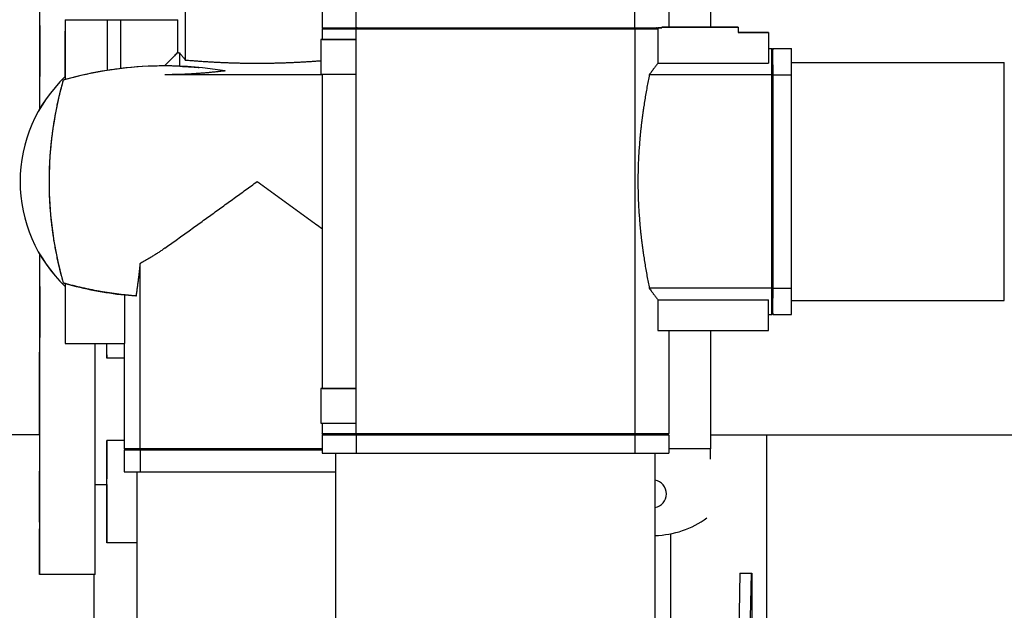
# Model space of a CAD drawing. Extents: x -89225 to 110569, y 13360 to 87647.
# Tile 355 of 478: x 42233 to 42659, y 84432 to 84688. Entities that reach past the tile are written whole.
import ezdxf

# ---------------------------------------------------------------- set-up
doc = ezdxf.new("R2010")
doc.units = 0
doc.layers.add('Iv-Lines 035', color=4, linetype='Continuous')

# ---------------------------------------------------------------- blocks, each defined once
blk = doc.blocks.new('Leidingwerk beluchtingsinstallatie')
for p, q in [((1289853.14, -919502.6), (1289853.14, -919549.28)), ((1289626.06, -919511.48), (1289626.06, -919563.43)), ((1289685.18, -919541.48), (1289685.18, -919549.48)), ((1289699.97, -919549.48), (1289699.97, -919541.48)), ((1289820.4, -919549.48), (1289820.4, -919541.48)), ((1289835.18, -919541.48), (1289835.18, -919549.28)), ((1289574.14, -919545.98), (1289574.13, -919545.98)), ((1289574.13, -919545.98), (1289574.13, -919571.87)), ((1289574.14, -919545.98), (1289592.25, -919545.98)), ((1289574.14, -919545.98), (1289574.14, -919571.87)), ((1289592.25, -919545.98), (1289597.98, -919545.98)), ((1289592.25, -919545.98), (1289592.25, -919567.93)), ((1289597.98, -919545.98), (1289622.81, -919545.98)), ((1289597.98, -919545.98), (1289597.98, -919567.13)), ((1289622.81, -919560.16), (1289622.81, -919545.98)), ((1289685.68, -919549.48), (1289685.18, -919549.98)), ((1289832.12, -919549.48), (1289830.38, -919549.48)), ((1289832.12, -919549.48), (1289832.12, -919549.28)), ((1289865.18, -919549.28), (1289832.12, -919549.28)), ((1289835.18, -919549.28), (1289865.17, -919549.28)), ((1289865.18, -919549.28), (1289865.17, -919549.28)), ((1289865.18, -919549.28), (1289865.18, -919551.48)), ((1289574.12, -919570.62), (1289574.12, -919550.98)), ((1289685.18, -919549.98), (1289685.18, -919554.48)), ((1289699.97, -919724.98), (1289699.97, -919549.98)), ((1289820.4, -919549.98), (1289820.4, -919724.98)), ((1289830.38, -919549.98), (1289830.38, -919564.81)), ((1289865.18, -919551.48), (1289878.17, -919551.48)), ((1289878.18, -919551.48), (1289865.18, -919551.48)), ((1289878.17, -919551.48), (1289878.18, -919551.48)), ((1289878.18, -919551.48), (1289878.18, -919564.81)), ((1289684.69, -919554.48), (1289684.67, -919554.48)), ((1289685.18, -919554.48), (1289684.67, -919554.48)), ((1289684.67, -919554.48), (1289684.67, -919569.48)), ((1289699.86, -919554.48), (1289684.69, -919554.48)), ((1289684.69, -919554.48), (1289684.69, -919569.48)), ((1289699.86, -919554.48), (1289699.86, -919569.48)), ((1289878.18, -919558.48), (1289879.68, -919558.48)), ((1289880.18, -919558.98), (1289879.68, -919558.48)), ((1289880.18, -919558.48), (1289888.18, -919558.48)), ((1289617.14, -919565.98), (1289617.14, -919565.89)), ((1289617.14, -919565.98), (1289617.14, -919565.98)), ((1289830.38, -919564.81), (1289878.18, -919564.81)), ((1289888.18, -919564.48), (1289980.18, -919564.48)), ((1289685.18, -919569.79), (1289617.14, -919569.79)), ((1289632.09, -919566.68), (1289632.1, -919566.68)), ((1289632.09, -919566.68), (1289632.09, -919566.68)), ((1289684.67, -919569.48), (1289684.69, -919569.48)), ((1289684.69, -919569.48), (1289699.86, -919569.48)), ((1289685.18, -919569.48), (1289685.18, -919705.48)), ((1289879.69, -919569.79), (1289826.7, -919569.79)), ((1289880.19, -919569.79), (1289888.19, -919569.79)), ((1289573.27, -919572.11), (1289573.26, -919572.11)), ((1289574.14, -919571.87), (1289574.13, -919571.87)), ((1289606.51, -919731.48), (1289606.51, -919651.42)), ((1289573.27, -919659.85), (1289573.26, -919659.85)), ((1289574.14, -919660.09), (1289574.13, -919660.09)), ((1289574.13, -919660.09), (1289574.13, -919685.98)), ((1289574.14, -919660.09), (1289574.14, -919685.98)), ((1289879.69, -919662.18), (1289826.7, -919662.18)), ((1289880.19, -919662.18), (1289888.19, -919662.18)), ((1289599.73, -919665.03), (1289599.73, -919685.98)), ((1289602.19, -919665.28), (1289602.19, -919665.28)), ((1289830.38, -919667.16), (1289830.38, -919680.48)), ((1289830.38, -919667.16), (1289878.18, -919667.16)), ((1289878.18, -919680.48), (1289878.18, -919667.16)), ((1289888.18, -919667.48), (1289980.18, -919667.48)), ((1289878.18, -919673.48), (1289879.68, -919673.48)), ((1289880.18, -919672.98), (1289879.68, -919673.48)), ((1289880.18, -919673.48), (1289888.18, -919673.48)), ((1289830.38, -919680.48), (1289878.18, -919680.48)), ((1289835.18, -919680.48), (1289835.18, -919724.98)), ((1289853.14, -919680.48), (1289853.14, -919731.6)), ((1289574.14, -919685.98), (1289574.13, -919685.98)), ((1289574.14, -919685.98), (1289599.73, -919685.98)), ((1289592.09, -919690.9), (1289592.09, -919685.98)), ((1289599.63, -919685.98), (1289599.63, -919731.48)), ((1289599.63, -919692.42), (1289592.1, -919692.42)), ((1289684.67, -919705.48), (1289684.69, -919705.48)), ((1289684.67, -919705.48), (1289684.67, -919720.48)), ((1289685.18, -919705.48), (1289684.67, -919705.48)), ((1289684.69, -919705.48), (1289684.69, -919720.48)), ((1289699.86, -919705.48), (1289684.69, -919705.48)), ((1289699.86, -919705.48), (1289699.86, -919720.48)), ((1289684.67, -919720.48), (1289684.69, -919720.48)), ((1289684.69, -919720.48), (1289699.86, -919720.48)), ((1289685.18, -919720.48), (1289685.18, -919724.98)), ((1289563.07, -919725.51), (1289337.75, -919725.51)), ((1289599.63, -919727.93), (1289592.08, -919727.93)), ((1289592.08, -919727.93), (1289592.08, -919744.59)), ((1289685.68, -919725.48), (1289685.18, -919724.98)), ((1289685.18, -919725.48), (1289685.18, -919733.48)), ((1289700, -919725.48), (1289700, -919733.48)), ((1289820.43, -919725.48), (1289820.43, -919733.48)), ((1289834.68, -919725.48), (1289835.18, -919724.98)), ((1289835.18, -919725.48), (1289835.18, -919733.48)), ((1289853.14, -919725.51), (1293331.3, -919725.51)), ((1289877.35, -919725.51), (1289877.35, -919985.35)), ((1289600.13, -919731.98), (1289599.63, -919731.48)), ((1289599.63, -919731.98), (1289599.63, -919741.48)), ((1289606.51, -919731.98), (1289606.51, -919741.48)), ((1289853.14, -919731.6), (1289835.18, -919731.6)), ((1289853.14, -919736.11), (1289853.14, -919731.6)), ((1289691.18, -919831.48), (1289691.18, -919733.48)), ((1289829.18, -919831.48), (1289829.18, -919733.48)), ((1289592.08, -919743.24), (1289592.08, -919743.24)), ((1289592.08, -919743.24), (1289592.08, -919743.24)), ((1289592.08, -919759.9), (1289592.08, -919743.24)), ((1289605.13, -919741.48), (1289605.13, -919883.98)), ((1289587.09, -919746.97), (1289592.08, -919746.97)), ((1289592.06, -919746.97), (1289592.06, -919759.9)), ((1289836.05, -919985.35), (1289836.05, -919768.31)), ((1289592.08, -919772.24), (1289592.06, -919772.24)), ((1289605.13, -919772.25), (1289592.08, -919772.25)), ((1289587.07, -919785.97), (1289563.07, -919785.97)), ((1289586.49, -919785.97), (1289586.49, -919905.89)), ((1289865.88, -919785.35), (1289861.94, -919975.35)), ((1289865.88, -919785.35), (1289870.88, -919785.35)), ((1289866.94, -919975.35), (1289870.88, -919785.35)), ((1289870.88, -919785.35), (1289871.04, -919785.35)), ((1289871.04, -919785.35), (1289871.04, -919820.35))]:
    blk.add_line(p, q)
for centre, radius, start, end in [((1289617.14, -919725.98), 160, 90, 96.8768), ((1289617.12, -919615.98), 62.5, 133.4579, 226.5421), ((1289617.12, -919615.98), 62.5, 133.4578, 226.5422), ((1289617.12, -919615.98), 62.5, 133.4563, 226.5437), ((1289617.12, -919615.98), 62.5, 133.4562, 226.5438), ((1289617.12, -919615.98), 62.5, 133.4544, 226.5456), ((1289617.13, -919615.98), 62.5, 133.4626, 226.5374), ((1289617.14, -919725.98), 160, 98.9491, 105.5899), ((1289617.14, -919505.98), 160, 254.4101, 263.7548), ((1289828.14, -919751.1), 6, 279.9368, 80.0632), ((1289828.14, -919729.1), 40, 271.4832, 305.9902)]:
    blk.add_arc(centre, radius, start, end)
for centre, major_axis, ratio, start_param, end_param in [((1289563.07, -919615.97), (0, 170), 0.000191, 4.898363, 7.153805), ((1289563.07, -919615.97), (0, 109.55), 0.000191, 5.003219, 6.296697), ((1289747.13, -919545.98), (-125, 0), 0.000018, 0.000011, 0.104391), ((1289815.18, -919549.48), (-130, 0), 0.000018, 6.283185, 6.764961), ((1289760.17, -919549.48), (-130, 0), 0.000018, 1.08954, 2.052711), ((1289705.18, -919549.48), (130, 0), 0.000018, 5.80179, 6.065933), ((1289760.18, -919549.28), (80, 0), 0.000018, 5.83056, 6.638607), ((1289586.12, -919550.98), (-12, 0), 0.000018, 6.232718, 6.333652), ((1289815.18, -919549.98), (-130, 0), 0.000018, 6.283167, 6.764961), ((1289760.17, -919549.98), (-130, 0), 0.000018, 1.08954, 2.052711), ((1289705.18, -919549.98), (130, 0), 0.000018, 5.801792, 6.010783), ((1289815.18, -919554.48), (-130, 0), 0.000018, 0, 0.47992), ((1289880.18, -919658.48), (0, 100), 0.000191, 5.803007, 6.383036), ((1289623.63, -919658.48), (0, 100), 0.000191, 5.889945, 6.08888), ((1289879.68, -919658.48), (0, 100), 0.000191, 5.803007, 6.283185), ((1289880.18, -919658.48), (0, 99.5), 0.000191, 5.804591, 6.282994), ((1289888.18, -919658.48), (0, 100), 0.000191, 5.803007, 6.283185), ((1289617.13, -919658.48), (0, 93.5), 0.000191, 6.136782, 6.143678), ((1289980.18, -919615.98), (0, 51.5), 0.000191, 3.141593, 6.283186), ((1289617.14, -919725.98), (159.86, -7.49), 0.999766, 1.737615, 1.773782), ((1289879.67, -919615.98), (0, -100), 0.000191, 1.09062, 2.05094), ((1289880.17, -919615.98), (0, -100), 0.000191, 1.09062, 2.05094), ((1289880.17, -919615.98), (0, -99.5), 0.000191, 1.092203, 2.049356), ((1289888.17, -919615.98), (0, -100), 0.000191, 1.09062, 2.05094), ((1289563.07, -919615.97), (0, -170), 0.000191, 5.412566, 7.667952), ((1289563.07, -919615.97), (0, -109.55), 0.000191, 6.269674, 7.563063), ((1289879.68, -919573.48), (0, -100), 0.000191, 0, 0.480142), ((1289880.18, -919573.48), (0, -100), 0.000191, 6.183335, 6.763327), ((1289880.18, -919573.48), (0, -99.5), 0.000191, 0.000191, 0.478558), ((1289888.18, -919573.48), (0, -100), 0.000191, 0, 0.480142), ((1289587.07, -919615.97), (0, -170), 0.000191, 0, 1.146367), ((1289592.1, -919672.42), (0, -20), 0.000191, 5.890468, 7.109086), ((1289815.18, -919705.48), (-130, 0), 0.000018, 6.283185, 6.763104), ((1289592.07, -919615.97), (0, -131), 0.000191, 0.23941, 0.545952), ((1289815.18, -919725.48), (-130, 0), 0.000018, 6.195468, 6.765377), ((1289815.18, -919724.98), (-130, 0), 0.000018, 6.283185, 6.764961), ((1289815.18, -919725.48), (-129.5, 0), 0.000018, 0.000018, 0.480566), ((1289760.17, -919724.98), (-130, 0), 0.000018, 1.08954, 2.052711), ((1289760.14, -919725.48), (-130, 0), 0.000018, 1.089956, 2.053127), ((1289760.17, -919725.48), (-129.5, 0), 0.000018, 1.09075, 2.0515), ((1289705.18, -919725.48), (129.5, 0), 0.000018, 5.803001, 6.283167), ((1289705.18, -919724.98), (130, 0), 0.000018, 5.801751, 6.283141), ((1289705.18, -919725.48), (130, 0), 0.000018, 5.802207, 6.370902), ((1289789.63, -919731.98), (-190, 0), 0.000018, 6.210639, 6.553108), ((1289789.63, -919731.48), (-190, 0), 0.000018, 6.283185, 6.553109), ((1289789.63, -919731.98), (-189.5, 0), 0.000018, 0.000018, 0.268427), ((1289657.11, -919731.48), (-190, 0), 0.000018, 1.301255, 1.719067), ((1289657.11, -919731.98), (-190, 0), 0.000018, 1.301255, 1.719067), ((1289657.11, -919731.98), (-189.5, 0), 0.000018, 1.302751, 1.719461), ((1289815.18, -919733.48), (-130, 0), 0.000018, 6.283185, 6.765377), ((1289760.14, -919733.48), (-130, 0), 0.000018, 1.089956, 2.053127), ((1289705.18, -919733.48), (130, 0), 0.000018, 5.802164, 6.283137), ((1289592.08, -919752.25), (0, -20), 0.000191, 5.10507, 8.246663), ((1289789.63, -919741.48), (-190, 0), 0.000018, 6.283185, 6.553109), ((1289657.11, -919741.48), (-190, 0), 0.000018, 1.301255, 1.751078), ((1289592.06, -919752.24), (0, -20), 0.000191, 4.445677, 7.461265), ((1289592.06, -919752.24), (0, -8.75), 0.000191, 4.065855, 8.50052)]:
    blk.add_ellipse(centre, major_axis=major_axis, ratio=ratio, start_param=start_param, end_param=end_param)
for centre in [(1289563.1, -919559.53), (1289563.1, -919672.42), (1289563.06, -919752.25), (1289563.08, -919752.25)]:
    blk.add_ellipse(centre, major_axis=(0, 11), ratio=0.000191)
for points, knots in [([(1289700.34, -919549.48), (1289700.31, -919549.53), (1289700.28, -919549.57), (1289700.25, -919549.61), (1289700.22, -919549.65), (1289700.19, -919549.69), (1289700.16, -919549.73), (1289700.13, -919549.78), (1289700.1, -919549.82), (1289700.07, -919549.86), (1289700.04, -919549.9), (1289700.01, -919549.94), (1289699.97, -919549.98)], [0.0000146, 0.0000146, 0.0000146, 0.0000146, 0.1810867, 0.1810867, 0.1810867, 0.3621733, 0.3621733, 0.3621733, 0.5432599, 0.5432599, 0.5432599, 0.7243464, 0.7243464, 0.7243464, 0.7243464]), ([(1289820.03, -919549.48), (1289820.06, -919549.53), (1289820.09, -919549.57), (1289820.12, -919549.61), (1289820.16, -919549.65), (1289820.19, -919549.69), (1289820.22, -919549.73), (1289820.25, -919549.78), (1289820.28, -919549.82), (1289820.31, -919549.86), (1289820.34, -919549.9), (1289820.37, -919549.94), (1289820.4, -919549.98)], [0.0000146, 0.0000146, 0.0000146, 0.0000146, 0.1810867, 0.1810867, 0.1810867, 0.3621733, 0.3621733, 0.3621733, 0.5432599, 0.5432599, 0.5432599, 0.7243465, 0.7243465, 0.7243465, 0.7243465]), ([(1289830.38, -919549.98), (1289830.34, -919549.94), (1289830.3, -919549.9), (1289830.25, -919549.86), (1289830.21, -919549.82), (1289830.17, -919549.78), (1289830.12, -919549.73), (1289830.08, -919549.69), (1289830.04, -919549.65), (1289829.99, -919549.61), (1289829.95, -919549.57), (1289829.91, -919549.53), (1289829.86, -919549.48)], [0, 0, 0, 0, 0.1802115, 0.1802115, 0.1802115, 0.360423, 0.360423, 0.360423, 0.5406344, 0.5406344, 0.5406344, 0.7207992, 0.7207992, 0.7207992, 0.7207992]), ([(1289622.81, -919560.16), (1289622.58, -919560.4), (1289622.34, -919560.64), (1289622.1, -919560.87), (1289621.87, -919561.11), (1289621.63, -919561.35), (1289621.39, -919561.59), (1289620.92, -919562.07), (1289620.45, -919562.54), (1289619.97, -919563.02), (1289619.5, -919563.5), (1289619.03, -919563.98), (1289618.56, -919564.46), (1289618.08, -919564.93), (1289617.61, -919565.41), (1289617.14, -919565.89)], [0, 0, 0, 0, 1.008357, 1.008357, 1.008357, 2.016714, 2.016714, 2.016714, 4.033427, 4.033427, 4.033427, 6.05014, 6.05014, 6.05014, 8.066854, 8.066854, 8.066854, 8.066854]), ([(1289622.81, -919560.16), (1289622.87, -919560.17), (1289622.93, -919560.19), (1289622.99, -919560.2), (1289623.05, -919560.22), (1289623.12, -919560.23), (1289623.19, -919560.25), (1289623.25, -919560.27), (1289623.33, -919560.29), (1289623.4, -919560.3), (1289623.48, -919560.32), (1289623.56, -919560.34), (1289623.64, -919560.36)], [0, 0, 0, 0, 1.590959, 1.590959, 1.590959, 3.182047, 3.182047, 3.182047, 4.773129, 4.773129, 4.773129, 6.364071, 6.364071, 6.364071, 6.364071]), ([(1289623.64, -919560.36), (1289623.72, -919560.46), (1289623.8, -919560.56), (1289623.88, -919560.67), (1289623.97, -919560.77), (1289624.05, -919560.88), (1289624.14, -919561), (1289624.23, -919561.11), (1289624.33, -919561.23), (1289624.42, -919561.35), (1289624.52, -919561.47), (1289624.62, -919561.6), (1289624.72, -919561.72), (1289624.82, -919561.85), (1289624.92, -919561.98), (1289625.03, -919562.12), (1289625.14, -919562.25), (1289625.25, -919562.39), (1289625.36, -919562.54), (1289625.47, -919562.68), (1289625.59, -919562.82), (1289625.7, -919562.97), (1289625.82, -919563.12), (1289625.94, -919563.27), (1289626.06, -919563.43)], [0, 0, 0, 0, 1.551741, 1.551741, 1.551741, 3.102621, 3.102621, 3.102621, 4.653133, 4.653133, 4.653133, 6.204427, 6.204427, 6.204427, 7.756316, 7.756316, 7.756316, 9.308569, 9.308569, 9.308569, 10.860941, 10.860941, 10.860941, 12.413173, 12.413173, 12.413173, 12.413173]), ([(1289643.27, -919568.13), (1289625.99, -919565.27), (1289608.34, -919565.28), (1289585.12, -919569.1), (1289579.12, -919570.45), (1289573.27, -919572.11)], [-47.47566, -47.47566, -47.47566, -47.47566, -42.243994, -42.243994, -40.379131, -40.379131, -40.379131, -40.379131]), ([(1289623.64, -919566.11), (1289623.27, -919566.1), (1289622.92, -919566.08), (1289622.57, -919566.07), (1289622.22, -919566.06), (1289621.88, -919566.05), (1289621.56, -919566.04), (1289621.23, -919566.03), (1289620.92, -919566.02), (1289620.61, -919566.02), (1289620.31, -919566.01), (1289620.02, -919566.01), (1289619.75, -919566), (1289619.61, -919566), (1289619.47, -919566), (1289619.34, -919566), (1289619.21, -919565.99), (1289619.08, -919565.99), (1289618.96, -919565.99), (1289618.83, -919565.99), (1289618.71, -919565.99), (1289618.6, -919565.99), (1289618.48, -919565.99), (1289618.37, -919565.98), (1289618.26, -919565.98), (1289618.15, -919565.98), (1289618.04, -919565.98), (1289617.94, -919565.98), (1289617.84, -919565.98), (1289617.74, -919565.98), (1289617.65, -919565.98), (1289617.55, -919565.98), (1289617.47, -919565.98), (1289617.38, -919565.98), (1289617.29, -919565.98), (1289617.21, -919565.98), (1289617.14, -919565.98)], [0, 0, 0, 0, 3.184174, 3.184174, 3.184174, 6.376233, 6.376233, 6.376233, 9.573612, 9.573612, 9.573612, 12.773966, 12.773966, 12.773966, 14.374592, 14.374592, 14.374592, 15.975195, 15.975195, 15.975195, 17.575556, 17.575556, 17.575556, 19.175474, 19.175474, 19.175474, 20.77477, 20.77477, 20.77477, 22.373284, 22.373284, 22.373284, 23.970883, 23.970883, 23.970883, 25.567453, 25.567453, 25.567453, 25.567453]), ([(1289623.64, -919566.11), (1289624.06, -919566.13), (1289624.48, -919566.15), (1289624.9, -919566.17), (1289625.32, -919566.19), (1289625.74, -919566.21), (1289626.16, -919566.23), (1289626.58, -919566.26), (1289627, -919566.28), (1289627.41, -919566.31), (1289627.83, -919566.34), (1289628.25, -919566.37), (1289628.66, -919566.4), (1289629.08, -919566.43), (1289629.5, -919566.46), (1289629.91, -919566.49), (1289630.32, -919566.52), (1289630.74, -919566.56), (1289631.15, -919566.59), (1289631.47, -919566.62), (1289631.78, -919566.65), (1289632.09, -919566.68)], [0, 0, 0, 0, 1.269045, 1.269045, 1.269045, 2.538457, 2.538457, 2.538457, 3.808014, 3.808014, 3.808014, 5.07747, 5.07747, 5.07747, 6.346551, 6.346551, 6.346551, 7.614962, 7.614962, 7.614962, 8.583055, 8.583055, 8.583055, 8.583055]), ([(1289626.06, -919563.43), (1289626.7, -919563.48), (1289627.33, -919563.54), (1289627.97, -919563.59), (1289628.6, -919563.64), (1289629.24, -919563.69), (1289629.87, -919563.73), (1289630.51, -919563.78), (1289631.15, -919563.83), (1289631.79, -919563.88), (1289632.43, -919563.92), (1289633.07, -919563.96), (1289633.72, -919564.01), (1289634.36, -919564.05), (1289635, -919564.09), (1289635.65, -919564.13), (1289636.29, -919564.17), (1289636.94, -919564.21), (1289637.58, -919564.24), (1289638.23, -919564.28), (1289638.87, -919564.32), (1289639.52, -919564.35), (1289640.17, -919564.38), (1289640.82, -919564.41), (1289641.47, -919564.44), (1289642.12, -919564.47), (1289642.77, -919564.5), (1289643.42, -919564.53), (1289644.07, -919564.55), (1289644.72, -919564.58), (1289645.37, -919564.6), (1289646.02, -919564.62), (1289646.68, -919564.64), (1289647.33, -919564.66), (1289647.98, -919564.68), (1289648.63, -919564.7), (1289649.29, -919564.71), (1289649.94, -919564.73), (1289650.59, -919564.74), (1289651.25, -919564.75), (1289651.9, -919564.76), (1289652.56, -919564.77), (1289653.21, -919564.78), (1289653.87, -919564.79), (1289654.52, -919564.8), (1289655.18, -919564.8), (1289655.83, -919564.8), (1289656.49, -919564.81), (1289657.8, -919564.81), (1289658.45, -919564.8), (1289659.11, -919564.8), (1289659.76, -919564.8), (1289660.41, -919564.79), (1289661.07, -919564.78), (1289661.72, -919564.77), (1289662.38, -919564.76), (1289663.03, -919564.75), (1289663.69, -919564.74), (1289664.34, -919564.73), (1289664.99, -919564.71), (1289665.65, -919564.7), (1289666.3, -919564.68), (1289666.95, -919564.66), (1289667.61, -919564.64), (1289668.26, -919564.62), (1289668.91, -919564.6), (1289669.56, -919564.58), (1289670.21, -919564.55), (1289670.86, -919564.53), (1289671.51, -919564.5), (1289672.16, -919564.47), (1289672.81, -919564.44), (1289673.46, -919564.41), (1289674.11, -919564.38), (1289674.76, -919564.35), (1289675.41, -919564.32), (1289676.05, -919564.28), (1289676.7, -919564.24), (1289677.35, -919564.21), (1289677.99, -919564.17), (1289678.64, -919564.13), (1289679.28, -919564.09), (1289679.92, -919564.05), (1289680.57, -919564.01), (1289681.21, -919563.96), (1289681.85, -919563.92), (1289682.49, -919563.88), (1289683.13, -919563.83), (1289683.77, -919563.78), (1289684.41, -919563.73), (1289684.49, -919563.73), (1289684.58, -919563.72), (1289684.67, -919563.72)], [0, 0, 0, 0, 1.965004, 1.965004, 1.965004, 3.930135, 3.930135, 3.930135, 5.895828, 5.895828, 5.895828, 7.861813, 7.861813, 7.861813, 9.827822, 9.827822, 9.827822, 11.793595, 11.793595, 11.793595, 13.758882, 13.758882, 13.758882, 15.723757, 15.723757, 15.723757, 17.689025, 17.689025, 17.689025, 19.654496, 19.654496, 19.654496, 21.619895, 21.619895, 21.619895, 23.584954, 23.584954, 23.584954, 25.54972, 25.54972, 25.54972, 27.514487, 27.514487, 27.514487, 29.479204, 29.479204, 29.479204, 31.443911, 31.443911, 33.408618, 33.408618, 33.408618, 35.373335, 35.373335, 35.373335, 37.338103, 37.338103, 37.338103, 39.302869, 39.302869, 39.302869, 41.267927, 41.267927, 41.267927, 43.233327, 43.233327, 43.233327, 45.198797, 45.198797, 45.198797, 47.164066, 47.164066, 47.164066, 49.128941, 49.128941, 49.128941, 51.094227, 51.094227, 51.094227, 53.060001, 53.060001, 53.060001, 55.02601, 55.02601, 55.02601, 56.991994, 56.991994, 56.991994, 58.957688, 58.957688, 58.957688, 59.224629, 59.224629, 59.224629, 59.224629]), ([(1289830.38, -919564.81), (1289830.25, -919564.99), (1289830.11, -919565.17), (1289829.97, -919565.36), (1289829.83, -919565.55), (1289829.69, -919565.74), (1289829.55, -919565.93), (1289829.4, -919566.13), (1289829.25, -919566.32), (1289829.11, -919566.53), (1289828.96, -919566.73), (1289828.8, -919566.93), (1289828.65, -919567.14), (1289828.5, -919567.35), (1289828.34, -919567.56), (1289828.18, -919567.77), (1289828.02, -919567.99), (1289827.86, -919568.21), (1289827.7, -919568.43), (1289827.54, -919568.65), (1289827.37, -919568.87), (1289827.21, -919569.1), (1289827.04, -919569.33), (1289826.87, -919569.56), (1289826.7, -919569.79)], [0, 0, 0, 0, 1.596881, 1.596881, 1.596881, 3.195092, 3.195092, 3.195092, 4.794486, 4.794486, 4.794486, 6.394897, 6.394897, 6.394897, 7.996142, 7.996142, 7.996142, 9.59802, 9.59802, 9.59802, 11.200315, 11.200315, 11.200315, 12.802796, 12.802796, 12.802796, 12.802796]), ([(1289643.27, -919568.13), (1289642.74, -919568.19), (1289642.21, -919568.26), (1289641.68, -919568.32), (1289641.15, -919568.38), (1289640.61, -919568.44), (1289640.08, -919568.5), (1289639.54, -919568.56), (1289639.01, -919568.61), (1289638.47, -919568.67), (1289637.93, -919568.72), (1289637.39, -919568.78), (1289636.85, -919568.83), (1289636.31, -919568.88), (1289635.77, -919568.93), (1289635.23, -919568.98), (1289634.69, -919569.03), (1289634.15, -919569.07), (1289633.6, -919569.12), (1289633.06, -919569.16), (1289632.51, -919569.2), (1289631.97, -919569.24), (1289631.42, -919569.28), (1289630.88, -919569.32), (1289630.33, -919569.35), (1289629.78, -919569.39), (1289629.24, -919569.42), (1289628.69, -919569.45), (1289628.14, -919569.49), (1289627.59, -919569.52), (1289627.04, -919569.54), (1289626.49, -919569.57), (1289625.94, -919569.59), (1289625.39, -919569.62), (1289624.84, -919569.64), (1289624.29, -919569.66), (1289623.74, -919569.68), (1289623.19, -919569.7), (1289622.64, -919569.71), (1289622.09, -919569.73), (1289621.54, -919569.74), (1289620.99, -919569.75), (1289620.44, -919569.76), (1289619.89, -919569.77), (1289619.34, -919569.78), (1289618.79, -919569.78), (1289618.24, -919569.79), (1289617.69, -919569.79), (1289617.14, -919569.79)], [0, 0, 0, 0, 1.651419, 1.651419, 1.651419, 3.304585, 3.304585, 3.304585, 4.959208, 4.959208, 4.959208, 6.614997, 6.614997, 6.614997, 8.271665, 8.271665, 8.271665, 9.928927, 9.928927, 9.928927, 11.586503, 11.586503, 11.586503, 13.244122, 13.244122, 13.244122, 14.901519, 14.901519, 14.901519, 16.55844, 16.55844, 16.55844, 18.214644, 18.214644, 18.214644, 19.869904, 19.869904, 19.869904, 21.524008, 21.524008, 21.524008, 23.176761, 23.176761, 23.176761, 24.827993, 24.827993, 24.827993, 26.477552, 26.477552, 26.477552, 26.477552]), ([(1289826.7, -919569.79), (1289826.53, -919570.67), (1289826.36, -919571.56), (1289826.02, -919573.35), (1289825.85, -919574.25), (1289825.52, -919576.06), (1289825.36, -919576.98), (1289825.04, -919578.82), (1289824.89, -919579.75), (1289824.59, -919581.61), (1289824.44, -919582.55), (1289824.23, -919583.96), (1289824.16, -919584.43), (1289824.02, -919585.38), (1289823.96, -919585.85), (1289823.83, -919586.81), (1289823.76, -919587.28), (1289823.63, -919588.24), (1289823.57, -919588.72), (1289823.45, -919589.69), (1289823.39, -919590.17), (1289823.27, -919591.14), (1289823.22, -919591.63), (1289823.11, -919592.6), (1289823.05, -919593.09), (1289822.95, -919594.06), (1289822.9, -919594.55), (1289822.8, -919595.53), (1289822.75, -919596.03), (1289822.66, -919597.01), (1289822.61, -919597.5), (1289822.53, -919598.49), (1289822.49, -919598.99), (1289822.41, -919599.98), (1289822.37, -919600.47), (1289822.3, -919601.46), (1289822.26, -919601.96), (1289822.2, -919602.96), (1289822.16, -919603.45), (1289822.11, -919604.45), (1289822.08, -919604.95), (1289822.03, -919605.95), (1289822, -919606.45), (1289821.96, -919607.45), (1289821.94, -919607.95), (1289821.9, -919608.95), (1289821.88, -919609.45), (1289821.85, -919610.46), (1289821.84, -919610.96), (1289821.82, -919611.96), (1289821.81, -919612.47), (1289821.8, -919613.47), (1289821.79, -919613.97), (1289821.78, -919614.98), (1289821.78, -919615.48), (1289821.78, -919616.49), (1289821.78, -919616.99), (1289821.79, -919618), (1289821.8, -919618.5), (1289821.81, -919619.5), (1289821.82, -919620.01), (1289821.84, -919621.01), (1289821.85, -919621.51), (1289821.88, -919622.52), (1289821.9, -919623.02), (1289821.94, -919624.02), (1289821.96, -919624.52), (1289822, -919625.52), (1289822.03, -919626.02), (1289822.08, -919627.02), (1289822.11, -919627.52), (1289822.16, -919628.52), (1289822.2, -919629.01), (1289822.26, -919630.01), (1289822.3, -919630.5), (1289822.37, -919631.5), (1289822.41, -919631.99), (1289822.49, -919632.98), (1289822.53, -919633.48), (1289822.61, -919634.47), (1289822.66, -919634.96), (1289822.75, -919635.94), (1289822.8, -919636.43), (1289822.9, -919637.42), (1289822.95, -919637.91), (1289823.05, -919638.88), (1289823.11, -919639.37), (1289823.22, -919640.34), (1289823.27, -919640.83), (1289823.39, -919641.8), (1289823.45, -919642.28), (1289823.57, -919643.24), (1289823.63, -919643.73), (1289823.76, -919644.68), (1289823.83, -919645.16), (1289823.96, -919646.12), (1289824.02, -919646.59), (1289824.16, -919647.54), (1289824.23, -919648.01), (1289824.44, -919649.42), (1289824.59, -919650.36), (1289824.89, -919652.22), (1289825.04, -919653.15), (1289825.36, -919654.99), (1289825.52, -919655.9), (1289825.85, -919657.72), (1289826.02, -919658.62), (1289826.36, -919660.41), (1289826.53, -919661.3), (1289826.7, -919662.18)], [0, 0, 0, 0, 3.022243, 3.022243, 6.045943, 6.045943, 9.069669, 9.069669, 12.09206, 12.09206, 15.111851, 15.111851, 16.620541, 16.620541, 18.129951, 18.129951, 19.640391, 19.640391, 21.151644, 21.151644, 22.663496, 22.663496, 24.175734, 24.175734, 25.688151, 25.688151, 27.200544, 27.200544, 28.712715, 28.712715, 30.224474, 30.224474, 31.735637, 31.735637, 33.246033, 33.246033, 34.755498, 34.755498, 36.264092, 36.264092, 37.772874, 37.772874, 39.281835, 39.281835, 40.790763, 40.790763, 42.29945, 42.29945, 43.807897, 43.807897, 45.316347, 45.316347, 46.824757, 46.824757, 48.333159, 48.333159, 49.841561, 49.841561, 51.349971, 51.349971, 52.858421, 52.858421, 54.366868, 54.366868, 55.875555, 55.875555, 57.384483, 57.384483, 58.893444, 58.893444, 60.402227, 60.402227, 61.91082, 61.91082, 63.420285, 63.420285, 64.930681, 64.930681, 66.441844, 66.441844, 67.953603, 67.953603, 69.465774, 69.465774, 70.978167, 70.978167, 72.490584, 72.490584, 74.002823, 74.002823, 75.514674, 75.514674, 77.025927, 77.025927, 78.536367, 78.536367, 80.045777, 80.045777, 81.554467, 81.554467, 84.574258, 84.574258, 87.596649, 87.596649, 90.620375, 90.620375, 93.644075, 93.644075, 96.666318, 96.666318, 96.666318, 96.666318]), ([(1289880.19, -919570.16), (1289880.14, -919570.13), (1289880.1, -919570.1), (1289880.06, -919570.07), (1289880.02, -919570.04), (1289879.98, -919570.01), (1289879.94, -919569.98), (1289879.89, -919569.95), (1289879.85, -919569.92), (1289879.81, -919569.88), (1289879.77, -919569.85), (1289879.73, -919569.82), (1289879.69, -919569.79)], [0, 0, 0, 0, 0.1811348, 0.1811348, 0.1811348, 0.3622695, 0.3622695, 0.3622695, 0.5434043, 0.5434043, 0.5434043, 0.7245391, 0.7245391, 0.7245391, 0.7245391]), ([(1289573.27, -919572.11), (1289572.61, -919574.44), (1289571.99, -919576.82), (1289568.79, -919590.37), (1289567.29, -919602.19), (1289567.01, -919626.7), (1289568.37, -919639.01), (1289571.63, -919653.75), (1289572.42, -919656.84), (1289573.27, -919659.85)], [-36.161846, -36.161846, -36.161846, -36.161846, -35.377136, -35.377136, -31.778536, -31.778536, -28.034558, -28.034558, -27.008419, -27.008419, -27.008419, -27.008419]), ([(1289573.26, -919572.11), (1289573.15, -919572.49), (1289573.04, -919572.88), (1289572.93, -919573.27), (1289572.83, -919573.65), (1289572.72, -919574.04), (1289572.61, -919574.43), (1289572.51, -919574.82), (1289572.41, -919575.21), (1289572.3, -919575.61), (1289572.2, -919576), (1289572.1, -919576.4), (1289572, -919576.8), (1289571.95, -919577), (1289571.9, -919577.19), (1289571.85, -919577.39), (1289571.8, -919577.59), (1289571.75, -919577.79), (1289571.7, -919578), (1289571.6, -919578.4), (1289571.5, -919578.8), (1289571.41, -919579.21), (1289571.31, -919579.62), (1289571.22, -919580.03), (1289571.12, -919580.44), (1289571.03, -919580.85), (1289570.94, -919581.26), (1289570.85, -919581.68), (1289570.76, -919582.09), (1289570.67, -919582.51), (1289570.58, -919582.93), (1289570.49, -919583.36), (1289570.4, -919583.78), (1289570.31, -919584.2), (1289570.23, -919584.63), (1289570.14, -919585.06), (1289570.06, -919585.49), (1289569.98, -919585.92), (1289569.89, -919586.35), (1289569.81, -919586.79), (1289569.73, -919587.22), (1289569.65, -919587.66), (1289569.58, -919588.1), (1289569.5, -919588.54), (1289569.42, -919588.98), (1289569.35, -919589.43), (1289569.27, -919589.87), (1289569.2, -919590.32), (1289569.13, -919590.77), (1289569.05, -919591.22), (1289568.98, -919591.67), (1289568.92, -919592.13), (1289568.85, -919592.59), (1289568.78, -919593.04), (1289568.71, -919593.5), (1289568.68, -919593.73), (1289568.65, -919593.97), (1289568.62, -919594.2), (1289568.59, -919594.43), (1289568.55, -919594.66), (1289568.52, -919594.9), (1289568.46, -919595.36), (1289568.4, -919595.83), (1289568.34, -919596.31), (1289568.28, -919596.78), (1289568.23, -919597.26), (1289568.17, -919597.74), (1289568.12, -919598.22), (1289568.06, -919598.7), (1289568.01, -919599.19), (1289567.96, -919599.68), (1289567.91, -919600.17), (1289567.86, -919600.66), (1289567.82, -919601.15), (1289567.77, -919601.65), (1289567.73, -919602.14), (1289567.69, -919602.64), (1289567.64, -919603.14), (1289567.61, -919603.64), (1289567.57, -919604.15), (1289567.53, -919604.65), (1289567.5, -919605.16), (1289567.48, -919605.41), (1289567.46, -919605.66), (1289567.45, -919605.92), (1289567.43, -919606.17), (1289567.41, -919606.42), (1289567.4, -919606.68), (1289567.38, -919606.93), (1289567.37, -919607.19), (1289567.36, -919607.44), (1289567.34, -919607.7), (1289567.33, -919607.96), (1289567.32, -919608.21), (1289567.31, -919608.47), (1289567.29, -919608.72), (1289567.28, -919608.98), (1289567.27, -919609.24), (1289567.26, -919609.5), (1289567.25, -919609.75), (1289567.23, -919610.27), (1289567.21, -919610.78), (1289567.2, -919611.3), (1289567.19, -919611.56), (1289567.18, -919611.82), (1289567.18, -919612.08), (1289567.17, -919612.34), (1289567.16, -919612.6), (1289567.16, -919612.86), (1289567.15, -919613.12), (1289567.15, -919613.38), (1289567.15, -919613.64), (1289567.14, -919613.9), (1289567.14, -919614.16), (1289567.14, -919614.42), (1289567.13, -919614.68), (1289567.13, -919614.94), (1289567.13, -919615.2), (1289567.13, -919615.46), (1289567.13, -919615.72), (1289567.13, -919616.24), (1289567.13, -919616.5), (1289567.13, -919616.76), (1289567.13, -919617.02), (1289567.13, -919617.28), (1289567.14, -919617.54), (1289567.14, -919617.8), (1289567.14, -919618.06), (1289567.15, -919618.32), (1289567.15, -919618.58), (1289567.15, -919618.84), (1289567.16, -919619.1), (1289567.16, -919619.36), (1289567.17, -919619.62), (1289567.18, -919619.88), (1289567.18, -919620.14), (1289567.19, -919620.4), (1289567.2, -919620.66), (1289567.21, -919621.17), (1289567.23, -919621.69), (1289567.25, -919622.21), (1289567.26, -919622.46), (1289567.27, -919622.72), (1289567.28, -919622.98), (1289567.29, -919623.23), (1289567.31, -919623.49), (1289567.32, -919623.75), (1289567.33, -919624), (1289567.34, -919624.26), (1289567.36, -919624.51), (1289567.37, -919624.77), (1289567.38, -919625.02), (1289567.4, -919625.28), (1289567.41, -919625.53), (1289567.43, -919625.79), (1289567.45, -919626.04), (1289567.46, -919626.3), (1289567.48, -919626.55), (1289567.5, -919626.8), (1289567.53, -919627.31), (1289567.57, -919627.81), (1289567.61, -919628.31), (1289567.64, -919628.82), (1289567.69, -919629.32), (1289567.73, -919629.81), (1289567.77, -919630.31), (1289567.82, -919630.81), (1289567.86, -919631.3), (1289567.91, -919631.79), (1289567.96, -919632.28), (1289568.01, -919632.77), (1289568.06, -919633.25), (1289568.12, -919633.74), (1289568.17, -919634.22), (1289568.23, -919634.7), (1289568.28, -919635.18), (1289568.34, -919635.65), (1289568.4, -919636.12), (1289568.46, -919636.59), (1289568.52, -919637.06), (1289568.55, -919637.3), (1289568.59, -919637.53), (1289568.62, -919637.76), (1289568.65, -919637.99), (1289568.68, -919638.22), (1289568.71, -919638.45), (1289568.78, -919638.91), (1289568.85, -919639.37), (1289568.92, -919639.83), (1289568.98, -919640.28), (1289569.05, -919640.74), (1289569.13, -919641.19), (1289569.2, -919641.64), (1289569.27, -919642.09), (1289569.35, -919642.53), (1289569.42, -919642.98), (1289569.5, -919643.42), (1289569.58, -919643.86), (1289569.65, -919644.3), (1289569.73, -919644.74), (1289569.81, -919645.17), (1289569.89, -919645.61), (1289569.98, -919646.04), (1289570.06, -919646.47), (1289570.14, -919646.9), (1289570.23, -919647.33), (1289570.31, -919647.75), (1289570.4, -919648.18), (1289570.49, -919648.6), (1289570.58, -919649.02), (1289570.67, -919649.44), (1289570.76, -919649.86), (1289570.85, -919650.28), (1289570.94, -919650.7), (1289571.03, -919651.11), (1289571.12, -919651.52), (1289571.22, -919651.93), (1289571.31, -919652.34), (1289571.41, -919652.75), (1289571.5, -919653.15), (1289571.6, -919653.56), (1289571.7, -919653.96), (1289571.75, -919654.16), (1289571.8, -919654.36), (1289571.85, -919654.56), (1289571.9, -919654.76), (1289571.95, -919654.96), (1289572, -919655.16), (1289572.1, -919655.56), (1289572.2, -919655.96), (1289572.3, -919656.35), (1289572.41, -919656.74), (1289572.51, -919657.14), (1289572.61, -919657.53), (1289572.72, -919657.92), (1289572.83, -919658.31), (1289572.93, -919658.69), (1289573.04, -919659.08), (1289573.15, -919659.46), (1289573.26, -919659.85)], [0, 0, 0, 0, 1.563163, 1.563163, 1.563163, 3.126047, 3.126047, 3.126047, 4.688651, 4.688651, 4.688651, 6.250988, 6.250988, 6.250988, 7.032066, 7.032066, 7.032066, 7.813278, 7.813278, 7.813278, 9.377203, 9.377203, 9.377203, 10.942696, 10.942696, 10.942696, 12.50923, 12.50923, 12.50923, 14.076332, 14.076332, 14.076332, 15.643592, 15.643592, 15.643592, 17.21066, 17.21066, 17.21066, 18.777255, 18.777255, 18.777255, 20.343167, 20.343167, 20.343167, 21.908263, 21.908263, 21.908263, 23.472483, 23.472483, 23.472483, 25.035852, 25.035852, 25.035852, 26.598477, 26.598477, 26.598477, 27.37957, 27.37957, 27.37957, 28.161355, 28.161355, 28.161355, 29.728341, 29.728341, 29.728341, 31.29872, 31.29872, 31.29872, 32.871194, 32.871194, 32.871194, 34.444595, 34.444595, 34.444595, 36.017895, 36.017895, 36.017895, 37.590228, 37.590228, 37.590228, 39.160904, 39.160904, 39.160904, 39.945461, 39.945461, 39.945461, 40.729439, 40.729439, 40.729439, 41.512813, 41.512813, 41.512813, 42.295575, 42.295575, 42.295575, 43.077734, 43.077734, 43.077734, 43.859317, 43.859317, 43.859317, 45.421802, 45.421802, 45.421802, 46.203305, 46.203305, 46.203305, 46.98483, 46.98483, 46.98483, 47.766239, 47.766239, 47.766239, 48.547403, 48.547403, 48.547403, 49.328459, 49.328459, 49.328459, 50.109498, 50.109498, 50.890537, 50.890537, 50.890537, 51.671594, 51.671594, 51.671594, 52.452758, 52.452758, 52.452758, 53.234167, 53.234167, 53.234167, 54.015692, 54.015692, 54.015692, 54.797195, 54.797195, 54.797195, 56.35968, 56.35968, 56.35968, 57.141263, 57.141263, 57.141263, 57.923421, 57.923421, 57.923421, 58.706184, 58.706184, 58.706184, 59.489558, 59.489558, 59.489558, 60.273536, 60.273536, 60.273536, 61.058093, 61.058093, 61.058093, 62.628769, 62.628769, 62.628769, 64.201101, 64.201101, 64.201101, 65.774402, 65.774402, 65.774402, 67.347803, 67.347803, 67.347803, 68.920277, 68.920277, 68.920277, 70.490655, 70.490655, 70.490655, 72.057642, 72.057642, 72.057642, 72.839427, 72.839427, 72.839427, 73.62052, 73.62052, 73.62052, 75.183145, 75.183145, 75.183145, 76.746514, 76.746514, 76.746514, 78.310734, 78.310734, 78.310734, 79.875829, 79.875829, 79.875829, 81.441742, 81.441742, 81.441742, 83.008337, 83.008337, 83.008337, 84.575405, 84.575405, 84.575405, 86.142664, 86.142664, 86.142664, 87.709767, 87.709767, 87.709767, 89.2763, 89.2763, 89.2763, 90.841793, 90.841793, 90.841793, 92.405718, 92.405718, 92.405718, 93.186931, 93.186931, 93.186931, 93.968008, 93.968008, 93.968008, 95.530346, 95.530346, 95.530346, 97.092949, 97.092949, 97.092949, 98.655834, 98.655834, 98.655834, 100.218997, 100.218997, 100.218997, 100.218997]), ([(1289617.14, -919644.85), (1289618.8, -919643.67), (1289620.45, -919642.48), (1289622.11, -919641.3), (1289623.77, -919640.11), (1289625.43, -919638.91), (1289627.1, -919637.72), (1289628.76, -919636.52), (1289630.43, -919635.32), (1289632.09, -919634.12), (1289633.76, -919632.92), (1289635.43, -919631.71), (1289637.1, -919630.51), (1289638.77, -919629.3), (1289640.44, -919628.09), (1289642.11, -919626.88), (1289643.78, -919625.67), (1289645.45, -919624.46), (1289647.12, -919623.25), (1289648.79, -919622.04), (1289650.46, -919620.83), (1289652.13, -919619.62), (1289653.8, -919618.4), (1289655.47, -919617.19), (1289657.14, -919615.98)], [0, 0, 0, 0, 6.191872, 6.191872, 6.191872, 12.387995, 12.387995, 12.387995, 18.587059, 18.587059, 18.587059, 24.787683, 24.787683, 24.787683, 30.988426, 30.988426, 30.988426, 37.187792, 37.187792, 37.187792, 43.384243, 43.384243, 43.384243, 49.576212, 49.576212, 49.576212, 49.576212]), ([(1289657.14, -919615.98), (1289659.26, -919617.52), (1289661.39, -919619.06), (1289663.51, -919620.59), (1289665.63, -919622.13), (1289667.75, -919623.67), (1289669.87, -919625.2), (1289671.98, -919626.74), (1289674.1, -919628.27), (1289676.22, -919629.8), (1289678.34, -919631.33), (1289680.45, -919632.86), (1289682.56, -919634.38), (1289683.43, -919635.01), (1289684.31, -919635.64), (1289685.18, -919636.27)], [0, 0, 0, 0, 7.858874, 7.858874, 7.858874, 15.720724, 15.720724, 15.720724, 23.582582, 23.582582, 23.582582, 31.441564, 31.441564, 31.441564, 34.686612, 34.686612, 34.686612, 34.686612]), ([(1289617.14, -919644.85), (1289616.72, -919645.16), (1289616.29, -919645.46), (1289615.86, -919645.75), (1289615.43, -919646.05), (1289614.99, -919646.34), (1289614.56, -919646.63), (1289614.12, -919646.92), (1289613.68, -919647.2), (1289613.24, -919647.48), (1289612.8, -919647.76), (1289612.36, -919648.04), (1289611.92, -919648.31), (1289611.47, -919648.59), (1289611.03, -919648.85), (1289610.58, -919649.12), (1289610.13, -919649.39), (1289609.68, -919649.65), (1289609.23, -919649.91), (1289608.78, -919650.17), (1289608.33, -919650.42), (1289607.88, -919650.68), (1289607.42, -919650.93), (1289606.97, -919651.18), (1289606.51, -919651.42)], [0, 0, 0, 0, 1.596433, 1.596433, 1.596433, 3.191327, 3.191327, 3.191327, 4.787083, 4.787083, 4.787083, 6.383714, 6.383714, 6.383714, 7.981201, 7.981201, 7.981201, 9.579489, 9.579489, 9.579489, 11.178489, 11.178489, 11.178489, 12.778079, 12.778079, 12.778079, 12.778079]), ([(1289606.51, -919651.42), (1289606.45, -919652.03), (1289606.38, -919652.64), (1289606.31, -919653.24), (1289606.25, -919653.85), (1289606.18, -919654.45), (1289606.11, -919655.05), (1289606.04, -919655.65), (1289605.97, -919656.24), (1289605.9, -919656.83), (1289605.82, -919657.43), (1289605.75, -919658.02), (1289605.68, -919658.61), (1289605.6, -919659.19), (1289605.53, -919659.78), (1289605.46, -919660.36), (1289605.38, -919660.94), (1289605.3, -919661.52), (1289605.23, -919662.09), (1289605.15, -919662.67), (1289605.08, -919663.24), (1289605, -919663.81), (1289604.92, -919664.38), (1289604.84, -919664.94), (1289604.77, -919665.5)], [0, 0, 0, 0, 1.968957, 1.968957, 1.968957, 3.938651, 3.938651, 3.938651, 5.908688, 5.908688, 5.908688, 7.878666, 7.878666, 7.878666, 9.848174, 9.848174, 9.848174, 11.8168, 11.8168, 11.8168, 13.784133, 13.784133, 13.784133, 15.749764, 15.749764, 15.749764, 15.749764]), ([(1289604.77, -919665.5), (1289604.1, -919665.45), (1289603.43, -919665.39), (1289602.76, -919665.33), (1289602.09, -919665.27), (1289601.42, -919665.21), (1289600.76, -919665.14), (1289600.09, -919665.07), (1289599.42, -919665), (1289598.76, -919664.92), (1289598.09, -919664.84), (1289597.43, -919664.76), (1289596.76, -919664.68), (1289596.1, -919664.59), (1289595.43, -919664.5), (1289594.77, -919664.41), (1289594.11, -919664.31), (1289593.45, -919664.22), (1289592.78, -919664.12), (1289592.12, -919664.01), (1289591.46, -919663.91), (1289590.8, -919663.8), (1289590.14, -919663.69), (1289589.49, -919663.57), (1289588.83, -919663.46), (1289587.51, -919663.22), (1289586.2, -919662.97), (1289584.9, -919662.7), (1289584.24, -919662.56), (1289583.59, -919662.42), (1289582.94, -919662.28), (1289582.29, -919662.14), (1289581.64, -919661.99), (1289580.99, -919661.84), (1289580.34, -919661.69), (1289579.7, -919661.54), (1289579.05, -919661.38), (1289578.4, -919661.22), (1289577.76, -919661.06), (1289577.11, -919660.89), (1289576.47, -919660.73), (1289575.83, -919660.56), (1289575.19, -919660.38), (1289574.55, -919660.21), (1289573.91, -919660.03), (1289573.27, -919659.85)], [0, 0, 0, 0, 2.014546, 2.014546, 2.014546, 4.029669, 4.029669, 4.029669, 6.04516, 6.04516, 6.04516, 8.060804, 8.060804, 8.060804, 10.076389, 10.076389, 10.076389, 12.091701, 12.091701, 12.091701, 14.106525, 14.106525, 14.106525, 16.120651, 16.120651, 16.120651, 20.149112, 20.149112, 20.149112, 22.164273, 22.164273, 22.164273, 24.179786, 24.179786, 24.179786, 26.195438, 26.195438, 26.195438, 28.211019, 28.211019, 28.211019, 30.226315, 30.226315, 30.226315, 32.241114, 32.241114, 32.241114, 32.241114]), ([(1289826.7, -919662.18), (1289827.04, -919662.64), (1289827.38, -919663.1), (1289827.7, -919663.54), (1289827.86, -919663.76), (1289828.02, -919663.98), (1289828.18, -919664.19), (1289828.26, -919664.3), (1289828.34, -919664.4), (1289828.42, -919664.51), (1289828.49, -919664.62), (1289828.57, -919664.72), (1289828.65, -919664.82), (1289828.8, -919665.03), (1289828.95, -919665.24), (1289829.1, -919665.44), (1289829.25, -919665.64), (1289829.4, -919665.84), (1289829.54, -919666.03), (1289829.69, -919666.23), (1289829.83, -919666.42), (1289829.97, -919666.6), (1289830.11, -919666.79), (1289830.25, -919666.98), (1289830.38, -919667.16)], [0, 0, 0, 0, 3.200015, 3.200015, 3.200015, 4.79769, 4.79769, 4.79769, 5.595934, 5.595934, 5.595934, 6.394017, 6.394017, 6.394017, 7.992334, 7.992334, 7.992334, 9.593466, 9.593466, 9.593466, 11.19707, 11.19707, 11.19707, 12.802796, 12.802796, 12.802796, 12.802796]), ([(1289879.69, -919662.18), (1289879.73, -919662.15), (1289879.77, -919662.11), (1289879.81, -919662.08), (1289879.85, -919662.05), (1289879.89, -919662.02), (1289879.94, -919661.99), (1289879.98, -919661.96), (1289880.02, -919661.93), (1289880.06, -919661.9), (1289880.1, -919661.87), (1289880.14, -919661.84), (1289880.19, -919661.81)], [0, 0, 0, 0, 0.1811345, 0.1811345, 0.1811345, 0.3622692, 0.3622692, 0.3622692, 0.543404, 0.543404, 0.543404, 0.7245391, 0.7245391, 0.7245391, 0.7245391]), ([(1289602.19, -919665.28), (1289602.12, -919665.27), (1289602.05, -919665.27), (1289601.99, -919665.26), (1289601.86, -919665.25), (1289601.74, -919665.24), (1289601.63, -919665.23), (1289601.51, -919665.21), (1289601.4, -919665.2), (1289601.3, -919665.19), (1289601.19, -919665.18), (1289601.09, -919665.17), (1289601, -919665.16), (1289600.9, -919665.15), (1289600.81, -919665.14), (1289600.72, -919665.14), (1289600.64, -919665.13), (1289600.56, -919665.12), (1289600.48, -919665.11), (1289600.41, -919665.1), (1289600.34, -919665.1), (1289600.27, -919665.09), (1289600.21, -919665.08), (1289600.15, -919665.08), (1289600.09, -919665.07), (1289600.04, -919665.06), (1289599.99, -919665.06), (1289599.94, -919665.05), (1289599.9, -919665.05), (1289599.86, -919665.04), (1289599.82, -919665.04), (1289599.79, -919665.04), (1289599.76, -919665.03), (1289599.73, -919665.03)], [13.078175, 13.078175, 13.078175, 13.078175, 14.338904, 14.338904, 14.338904, 16.727902, 16.727902, 16.727902, 19.116403, 19.116403, 19.116403, 21.505186, 21.505186, 21.505186, 23.894167, 23.894167, 23.894167, 26.283155, 26.283155, 26.283155, 28.671958, 28.671958, 28.671958, 31.060429, 31.060429, 31.060429, 33.448916, 33.448916, 33.448916, 35.837399, 35.837399, 35.837399, 38.225793, 38.225793, 38.225793, 38.225793]), ([(1289604.77, -919665.5), (1289604.58, -919665.49), (1289604.4, -919665.47), (1289604.23, -919665.46), (1289604.05, -919665.44), (1289603.89, -919665.43), (1289603.72, -919665.42), (1289603.56, -919665.4), (1289603.4, -919665.39), (1289603.24, -919665.38), (1289603.09, -919665.36), (1289602.94, -919665.35), (1289602.79, -919665.34), (1289602.65, -919665.32), (1289602.51, -919665.31), (1289602.37, -919665.3), (1289602.31, -919665.29), (1289602.25, -919665.29), (1289602.19, -919665.28)], [0, 0, 0, 0, 2.389455, 2.389455, 2.389455, 4.779308, 4.779308, 4.779308, 7.16937, 7.16937, 7.16937, 9.559449, 9.559449, 9.559449, 11.949357, 11.949357, 11.949357, 13.063345, 13.063345, 13.063345, 13.063345]), ([(1289699.97, -919724.98), (1289700.01, -919725.03), (1289700.04, -919725.07), (1289700.07, -919725.11), (1289700.1, -919725.15), (1289700.13, -919725.19), (1289700.16, -919725.23), (1289700.19, -919725.28), (1289700.22, -919725.32), (1289700.25, -919725.36), (1289700.28, -919725.4), (1289700.31, -919725.44), (1289700.34, -919725.48)], [0, 0, 0, 0, 0.1810866, 0.1810866, 0.1810866, 0.3621732, 0.3621732, 0.3621732, 0.5432599, 0.5432599, 0.5432599, 0.7243464, 0.7243464, 0.7243464, 0.7243464]), ([(1289820.03, -919725.48), (1289820.06, -919725.44), (1289820.09, -919725.4), (1289820.12, -919725.36), (1289820.16, -919725.32), (1289820.19, -919725.28), (1289820.22, -919725.23), (1289820.25, -919725.19), (1289820.28, -919725.15), (1289820.31, -919725.11), (1289820.34, -919725.07), (1289820.37, -919725.03), (1289820.4, -919724.98)], [0, 0, 0, 0, 0.1810867, 0.1810867, 0.1810867, 0.3621734, 0.3621734, 0.3621734, 0.5432599, 0.5432599, 0.5432599, 0.7243464, 0.7243464, 0.7243464, 0.7243464]), ([(1289606.51, -919731.48), (1289606.55, -919731.52), (1289606.58, -919731.56), (1289606.62, -919731.61), (1289606.65, -919731.65), (1289606.68, -919731.69), (1289606.72, -919731.73), (1289606.75, -919731.77), (1289606.78, -919731.81), (1289606.82, -919731.86), (1289606.85, -919731.9), (1289606.89, -919731.94), (1289606.92, -919731.98)], [0, 0, 0, 0, 0.1904933, 0.1904933, 0.1904933, 0.3809864, 0.3809864, 0.3809864, 0.5714794, 0.5714794, 0.5714794, 0.7619723, 0.7619723, 0.7619723, 0.7619723])]:
    blk.add_open_spline(points, degree=3, knots=knots)
for points in [[(1289574.13, -919571.86), (1289573.84, -919571.94), (1289573.55, -919572.03), (1289573.26, -919572.11)], [(1289573.26, -919659.85), (1289573.55, -919659.93), (1289573.84, -919660.01), (1289574.13, -919660.09)]]:
    blk.add_open_spline(points, degree=3)

msp = doc.modelspace()

# ---------------------------------------------------------------- block references
at = {"layer": 'Iv-Lines 035'}
msp.add_blockref('Leidingwerk beluchtingsinstallatie', (-1247321.42, 1004233.53), dxfattribs=at)

doc.saveas('drawing.dxf')
